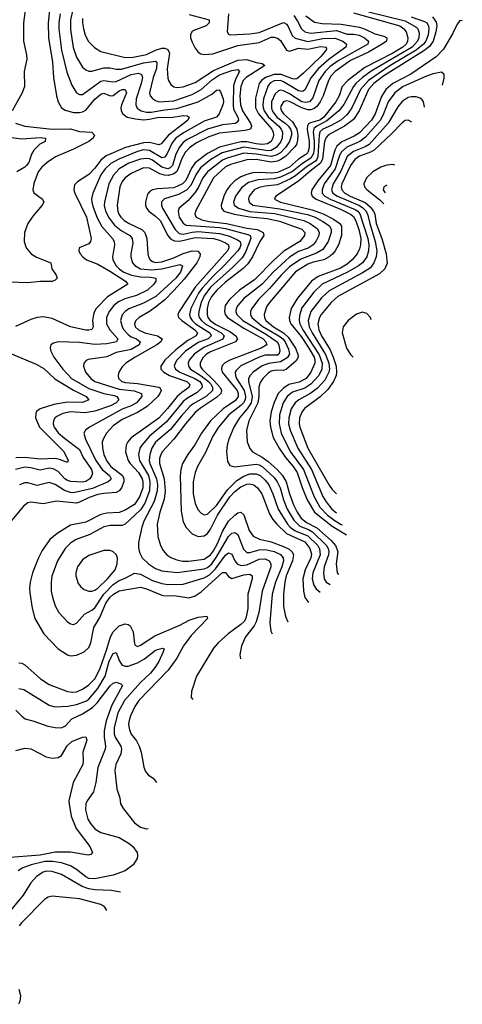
# Model space of a CAD drawing. Header units: inches. Extents: x 990535 to 1117859, y 769386 to 892122.
# Tile 412 of 656: x 1100396 to 1103306, y 781591 to 788070. Entities that reach past the tile are written whole.
import ezdxf

# ---------------------------------------------------------------- set-up
doc = ezdxf.new("R2010")
doc.units = ezdxf.units.IN
doc.header["$MEASUREMENT"] = 0
doc.layers.add('B1708', color=7, linetype='Continuous')

msp = doc.modelspace()

# ---------------------------------------------------------------- linework, layer by layer
at = {"layer": 'B1708', "color": 5}
for points, elevation in [([(1100370, 788177), (1100410, 788170.3), (1100430, 788154), (1100430, 788115.3), (1100420.4, 788050), (1100420.9, 787930), (1100440, 787840), (1100442.2, 787810), (1100426.2, 787730), (1100428.2, 787630), (1100412.9, 787590), (1100347.1, 787470)], 2780), ([(1100591.6, 788130), (1100582.7, 788050), (1100585.6, 787950), (1100611.8, 787790), (1100618.7, 787690), (1100638.8, 787570), (1100650.1, 787530), (1100671.3, 787491.3), (1100694.9, 787474.9), (1100750, 787460.4), (1100790, 787459.9), (1100810, 787464), (1100830, 787474.6), (1100890, 787548.2), (1100930, 787581), (1100950, 787585.9), (1100990, 787569.1), (1101010, 787572), (1101050, 787602.3), (1101070, 787610.9), (1101090, 787611.8), (1101099.1, 787590), (1101065.2, 787510), (1101061.3, 787490), (1101063.8, 787470), (1101074.1, 787450), (1101103.2, 787430), (1101157.3, 787417.3), (1101210, 787411.6), (1101250, 787415.1), (1101310, 787428.7), (1101390, 787426.1), (1101470, 787439.3), (1101496.8, 787436.8), (1101511.3, 787430), (1101500.9, 787410), (1101478.5, 787390), (1101373.9, 787310), (1101326.6, 787253.4), (1101310, 787246.9), (1101250, 787262.5), (1101210, 787260.8), (1101091.5, 787230), (1100965.5, 787174.5), (1100930, 787145.5), (1100890, 787093.1), (1100850, 787050.9), (1100775.5, 787004.5), (1100756.9, 786983.1), (1100752.2, 786950), (1100758.1, 786930), (1100836.4, 786770), (1100866.8, 786630), (1100862.4, 786610), (1100850, 786595.1), (1100786.7, 786570), (1100784.2, 786550), (1100794.7, 786530), (1100810.2, 786510), (1100834.4, 786490), (1100910, 786462.7), (1100994, 786414), (1101091.8, 786350), (1101106.9, 786330), (1100972.9, 786247.1), (1100899.5, 786170), (1100886.9, 786150), (1100880.9, 786130), (1100874.6, 786090), (1100879.5, 786050), (1100870, 786032.1), (1100850, 786026.8), (1100830, 786027.9), (1100730, 786049.9), (1100610, 786104.7), (1100550, 786114.2), (1100510, 786109.8), (1100470, 786098.4), (1100367.7, 786052.3)], 2820), ([(1100745.4, 788134.6), (1100730.4, 788070), (1100730, 788006), (1100746.7, 787886.7), (1100770, 787823.2), (1100810, 787758.6), (1100830, 787739.7), (1100850, 787731.7), (1100870, 787732.1), (1100950, 787754.3), (1100990, 787753.2), (1101030, 787744.2), (1101065.8, 787745.8), (1101210, 787787.4), (1101290, 787798), (1101297.5, 787790), (1101296, 787750), (1101273.8, 787690), (1101249.3, 787589.3), (1101255, 787570), (1101270, 787552.1), (1101290, 787538.2), (1101310.8, 787530.8), (1101410, 787537.4), (1101530, 787578.9), (1101590, 787612.1), (1101664.2, 787675.8), (1101710, 787706.8), (1101790, 787736.1), (1101830, 787742.7), (1101841.7, 787730), (1101816.3, 787683.7), (1101801.6, 787638.4), (1101798.8, 787510), (1101802.7, 787482.7), (1101830.1, 787430), (1101834.2, 787410), (1101824.9, 787395.1), (1101812, 787388), (1101730, 787378.7), (1101630, 787350.8), (1101496.9, 787283.1), (1101470, 787261.3), (1101445.4, 787230), (1101420.8, 787179.2), (1101400.1, 787110), (1101384.8, 787095.2), (1101370, 787090), (1101330, 787099.7), (1101270, 787145.3), (1101250, 787154.5), (1101230, 787157.4), (1101190, 787152.7), (1101113.6, 787126.4), (1101050.8, 787089.2), (1101011.8, 787048.2), (1100982.3, 786990), (1100953.1, 786870), (1100952.4, 786847.6), (1100959.9, 786810), (1100983.7, 786763.7), (1101018.9, 786718.9), (1101063.5, 786683.5), (1101119.5, 786650), (1101135.7, 786630), (1101140.5, 786599.5), (1101126.5, 786530), (1101127.7, 786510), (1101138.5, 786470), (1101152.4, 786452.4), (1101191.3, 786431.3), (1101264.1, 786424.1), (1101330, 786430), (1101450, 786459.3), (1101467.1, 786450), (1101453.1, 786410), (1101423.4, 786370), (1101290.1, 786250), (1101210, 786204.4), (1101112.8, 786167.2), (1101089.2, 786150.8), (1101070.8, 786129.2), (1101059, 786090), (1101068.8, 786050), (1101080.7, 786030), (1101110, 785998.4), (1101130, 785984.1), (1101164.3, 785970), (1101188.3, 785950), (1101182.3, 785930), (1101130, 785901.1), (1101030, 785879.7), (1100970, 785852.3), (1100845.9, 785834.1), (1100832.5, 785827.5), (1100818.5, 785810), (1100815.9, 785790), (1100827.9, 785750), (1100863.3, 785710), (1100891, 785690), (1101050, 785638.9), (1101147.8, 785627.8), (1101196.8, 785610), (1101199.3, 785590), (1101163.5, 785550), (1101130, 785530.3), (1101070, 785506.8), (1100856.1, 785390), (1100828.7, 785370), (1100818, 785350), (1100828.9, 785310), (1100895.7, 785170), (1100937.6, 785110), (1100986.3, 785070), (1100998.1, 785050), (1100995, 785045), (1100978, 785030), (1100873.9, 784986.1), (1100750, 784956.9), (1100730, 784958.5), (1100690, 784971.4), (1100630, 785011.4), (1100590, 785025), (1100510, 785004.3), (1100450, 785023.2), (1100430, 785023), (1100395.6, 785010)], 2860), ([(1100810, 788079.3), (1100809.2, 788050), (1100815.7, 788010), (1100827.6, 787967.6), (1100847.9, 787927.9), (1100887.2, 787887.2), (1100930, 787862), (1101090, 787821.9), (1101143.1, 787823.1), (1101230, 787841.8), (1101290, 787870.8), (1101330, 787882.5), (1101350, 787882.9), (1101370, 787875.1), (1101380.1, 787850), (1101366.1, 787746.1), (1101370, 787685.5), (1101374.1, 787670), (1101390, 787644.2), (1101409.6, 787629.6), (1101430, 787624.6), (1101470, 787628.1), (1101550, 787657), (1101670, 787735.9), (1101830, 787805.2), (1101890, 787809.5), (1101950, 787789.2), (1101990, 787781.6), (1102008.3, 787770), (1101884.1, 787690), (1101866.2, 787670), (1101851.1, 787630), (1101844.4, 787570), (1101847.4, 787510), (1101861.8, 787470), (1101913.7, 787390), (1101921.2, 787370), (1101913.8, 787350), (1101879, 787341), (1101710, 787323.7), (1101640.6, 787299.4), (1101559, 787261), (1101512.9, 787227.1), (1101484.3, 787195.7), (1101462.9, 787157.1), (1101435.9, 787084.1), (1101427.2, 787070), (1101410, 787056.1), (1101374, 787046), (1101347.2, 787047.2), (1101316.5, 787056.5), (1101250, 787094), (1101210, 787095.1), (1101130, 787057.6), (1101090, 787030.9), (1101070, 787005.7), (1101054.4, 786970), (1101035.9, 786850), (1101040.5, 786810), (1101048.3, 786790), (1101061.1, 786770), (1101083.5, 786750), (1101115, 786730), (1101198.1, 786690), (1101219.4, 786670), (1101232, 786630), (1101238.2, 786530), (1101242.2, 786510), (1101253.5, 786490), (1101270, 786478.5), (1101290, 786472), (1101330, 786476.1), (1101410, 786502.5), (1101470, 786532.9), (1101530, 786549.8), (1101567.7, 786547.7), (1101582.9, 786530), (1101581, 786510), (1101559.7, 786470), (1101477.5, 786362.5), (1101410, 786287.6), (1101350, 786227.8), (1101290, 786179.6), (1101249.8, 786150.2), (1101180.9, 786110), (1101159.5, 786090), (1101152, 786070), (1101156.4, 786050), (1101177.1, 786030), (1101218.2, 786010), (1101301.8, 785990), (1101332.9, 785970), (1101323.5, 785950), (1101297.5, 785930), (1101155.8, 785850), (1101093.8, 785810), (1101070, 785786.2), (1101047.3, 785750), (1101042.5, 785730), (1101046.8, 785710), (1101068.5, 785690), (1101090, 785684.1), (1101170, 785677.3), (1101310, 785652.8), (1101316.6, 785650), (1101325.9, 785630), (1101318.4, 785610), (1101303.6, 785590), (1101234.9, 785525.1), (1101170, 785485.6), (1101070, 785439.9), (1101010, 785398), (1100967, 785350), (1100944.6, 785310), (1100939.4, 785290), (1100939.7, 785250), (1100950.1, 785210.1), (1100970, 785164.4), (1100994.3, 785130), (1101071.1, 785071.1), (1101080.9, 785050), (1101080.8, 785030), (1101064.5, 784990), (1101050.3, 784969.7), (1101030, 784959.9), (1100950, 784953.3), (1100910, 784945.3), (1100853.3, 784926.7), (1100790, 784894.5), (1100770, 784889.9), (1100638.7, 784901.3), (1100550, 784883.8), (1100470, 784896.1), (1100450, 784891.3), (1100420.2, 784870), (1100321.7, 784750)], 2880), ([(1100662.9, 788110), (1100653.8, 788050), (1100653.5, 788010), (1100671.5, 787870), (1100705.5, 787725.5), (1100739, 787639), (1100770, 787589.1), (1100790, 787577.2), (1100810, 787578.9), (1100930, 787665.8), (1100950, 787670.1), (1101010, 787661.6), (1101030, 787663.9), (1101130, 787709.4), (1101177.9, 787717.9), (1101196.8, 787710), (1101202.8, 787690), (1101194.9, 787650), (1101162, 787550), (1101159.4, 787510), (1101168.9, 787488.9), (1101194.3, 787470), (1101230, 787461.4), (1101261.2, 787461.2), (1101350, 787477.9), (1101430, 787485.2), (1101570, 787529.4), (1101659.4, 787580.6), (1101690, 787606), (1101707.9, 787607.9), (1101716.5, 787596.5), (1101734.6, 787550), (1101736.6, 787530), (1101732.2, 787510), (1101707.9, 787450), (1101690.2, 787430), (1101610, 787401.9), (1101473.7, 787326.3), (1101422.9, 787290), (1101399.5, 787260.5), (1101366.6, 787190), (1101350, 787165.3), (1101330, 787162), (1101250, 787209), (1101210, 787214.7), (1101170, 787204.1), (1101047, 787153), (1100995.6, 787124.4), (1100957.5, 787090), (1100930, 787050.5), (1100876.3, 786930), (1100868.4, 786891.6), (1100870.1, 786870), (1100880.6, 786830), (1100906.3, 786766.3), (1100936.5, 786710), (1101005.6, 786630), (1101017, 786610), (1101020.1, 786590), (1101006.1, 786510), (1101008.2, 786490), (1101030.6, 786450), (1101051.2, 786430), (1101081.8, 786410), (1101130.2, 786390), (1101190, 786377.7), (1101255.9, 786375.9), (1101291.6, 786370), (1101290.9, 786350), (1101277.3, 786330), (1101235.7, 786290), (1101164, 786256), (1101086.8, 786233.2), (1101045.2, 786214.8), (1101014.3, 786190), (1100984.3, 786150), (1100966.6, 786110), (1100966.2, 786070), (1100987.9, 786030), (1101041.4, 785970), (1101032.4, 785950), (1100970, 785938.1), (1100890, 785932.5), (1100790, 785946.2), (1100650, 785950.7), (1100618.2, 785941.8), (1100601.6, 785930), (1100598.7, 785921.3), (1100595.8, 785910), (1100601.1, 785890), (1100621.2, 785850), (1100679.5, 785770), (1100735.8, 785710), (1100850, 785644.1), (1100950, 785611.5), (1101017.1, 785597.1), (1101034.3, 785590), (1101047.4, 785570), (1101030.1, 785550), (1100994, 785530), (1100890, 785495), (1100824.4, 785484.4), (1100730, 785489.9), (1100680.4, 785479.6), (1100639.9, 785460.1), (1100627.7, 785450), (1100617.5, 785430), (1100616.8, 785410), (1100622.6, 785390), (1100650, 785351.9), (1100690, 785315.7), (1100790, 785241.8), (1100813.1, 785190), (1100868.5, 785110), (1100874.1, 785085.9), (1100870.1, 785070), (1100856.3, 785050), (1100830, 785031.1), (1100812.3, 785027.7), (1100731.7, 785031.7), (1100710, 785038.4), (1100692.5, 785050), (1100650, 785096.9), (1100615.6, 785115.6), (1100590, 785118.7), (1100530, 785106.4), (1100470, 785121.5), (1100430, 785125.8), (1100369.2, 785110)], 2840), ([(1101510, 788105), (1101640.9, 788070), (1101642, 788050), (1101621.6, 788030), (1101541.2, 787998.8), (1101526.9, 787990), (1101518.5, 787970), (1101520.1, 787950), (1101530, 787921.7), (1101550, 787882.3), (1101570, 787855.8), (1101586, 787846), (1101610, 787841.2), (1101666.8, 787846.8), (1101830, 787901.2), (1101970, 787921.1), (1102050, 787954.9), (1102070, 787955.7), (1102090, 787949), (1102110, 787934.1), (1102150, 787870.1), (1102170, 787863.6), (1102230, 787883), (1102290, 787875.6), (1102373, 787893), (1102410.4, 787890.4), (1102414.2, 787874.2), (1102377.9, 787830), (1102262, 787718), (1102218.2, 787681.8), (1102210, 787678.3), (1102190, 787680.9), (1102115.8, 787710), (1102070, 787709.8), (1102011.8, 787690), (1101985.1, 787670), (1101969.8, 787650), (1101946, 787554), (1101946.5, 787490), (1101965.9, 787450), (1102054.4, 787350), (1102062.9, 787330), (1102065, 787310), (1102060.9, 787290), (1102049.2, 787270), (1102025.5, 787254.5), (1101990.4, 787249.6), (1101950, 787253.1), (1101890, 787266.3), (1101850, 787267.7), (1101710, 787232.5), (1101630, 787190), (1101550.4, 787129.6), (1101526.3, 787093.7), (1101487.8, 787012.2), (1101466.3, 786990), (1101410, 786964), (1101303.1, 786956.9), (1101269.8, 786950.2), (1101250, 786938.4), (1101237.4, 786922.6), (1101222.6, 786870), (1101223.3, 786850), (1101230.1, 786830), (1101245.9, 786810), (1101290, 786778.6), (1101320.6, 786750), (1101370.8, 786650.8), (1101390, 786626.4), (1101414.7, 786614.7), (1101450, 786612.2), (1101550, 786638), (1101670, 786630), (1101710, 786619.9), (1101750, 786602.6), (1101768.8, 786590), (1101772.1, 786570), (1101761.5, 786550), (1101548.8, 786311.2), (1101443.9, 786150), (1101436.8, 786130), (1101440.5, 786110), (1101461.9, 786090), (1101548.3, 786030), (1101564.9, 786010), (1101556.6, 785990), (1101501.6, 785958.4), (1101422.6, 785897.4), (1101350.9, 785830), (1101323.5, 785790), (1101323.7, 785770), (1101344.1, 785750), (1101382, 785730), (1101494.1, 785690), (1101515.5, 785670), (1101509.1, 785650), (1101462.1, 785617.9), (1101430.7, 785590), (1101368.6, 785511.4), (1101310.9, 785449.1), (1101130, 785319.7), (1101106.6, 785293.4), (1101095.9, 785270), (1101092.6, 785227.4), (1101109.4, 785170), (1101122.4, 785150), (1101177.2, 785090), (1101200.3, 785050), (1101205.2, 785030), (1101205.3, 784990), (1101184.4, 784930), (1101150, 784880.6), (1101090, 784842.8), (1101050, 784828), (1100970, 784823.5), (1100930, 784814.7), (1100830, 784764.8), (1100730, 784743.2), (1100641.5, 784690), (1100593.2, 784650), (1100543.3, 784576.7), (1100519.8, 784530), (1100480.2, 784430), (1100466, 784370), (1100460.6, 784330), (1100462, 784298), (1100477.8, 784197.8), (1100496.6, 784130), (1100553.8, 784030), (1100649.2, 783930), (1100710, 783891), (1100730, 783885.3), (1100770, 783887.8), (1100819.8, 783910), (1100850, 783939.1), (1100863.2, 783970), (1100883.1, 784070), (1100923.9, 784136.1), (1100963.5, 784230), (1100990.2, 784269.8), (1101012.5, 784290), (1101050, 784312.9), (1101190, 784335.6), (1101230, 784325.9), (1101330, 784282.7), (1101350, 784279.4), (1101410, 784281.6), (1101510, 784266.7), (1101550, 784279.6), (1101590, 784305), (1101730, 784433.3), (1101750, 784433.2), (1101770, 784405.6), (1101790, 784392.3), (1101870, 784417.5), (1101910, 784421.7), (1101924.5, 784410), (1101923.7, 784390), (1101895.6, 784290), (1101895.2, 784195.2), (1101882.8, 784130), (1101870.9, 784110), (1101851.1, 784090), (1101766.6, 784030), (1101700.2, 783970), (1101670, 783934.8), (1101558.2, 783750), (1101525.8, 783650), (1101523.1, 783610), (1101533.6, 783596.9)], 2920), ([(1101769.2, 788110), (1101761.1, 787990), (1101770, 787975.5), (1101781, 787970), (1101910, 787977.3), (1101970, 787985.3), (1102130, 788051.7), (1102150, 788041.6), (1102159, 788030), (1102187, 787967), (1102208.3, 787948.3), (1102290, 787926.7), (1102390, 787946.9), (1102470, 787949.2), (1102521, 787930), (1102545.3, 787910), (1102540.1, 787890), (1102430, 787811.4), (1102361.1, 787750), (1102313.1, 787690), (1102271.3, 787608.7), (1102259, 787601), (1102250, 787597.9), (1102230, 787602.3), (1102130, 787662.5), (1102110, 787670.2), (1102070, 787667.5), (1102045.7, 787654.3), (1102030, 787637.3), (1101999.1, 787550), (1101993.9, 787510), (1101996.5, 787490), (1102003.8, 787470), (1102030.5, 787430.5), (1102100.5, 787370), (1102115.7, 787350), (1102123.5, 787330), (1102121.9, 787290), (1102110, 787264.2), (1102083.2, 787230), (1102050, 787210.4), (1102030, 787208), (1101870, 787232), (1101726.6, 787193.4), (1101653.3, 787150), (1101584.9, 787095.1), (1101553.4, 787050), (1101520.4, 786979.6), (1101491.8, 786948.2), (1101440.4, 786919.6), (1101348, 786892), (1101329.2, 786870.8), (1101327.8, 786850), (1101335, 786830), (1101418, 786690), (1101444.3, 786664.3), (1101470, 786659.5), (1101530, 786672.8), (1101570, 786676), (1101710, 786664.3), (1101768.7, 786648.7), (1101824.3, 786624.3), (1101845.5, 786610), (1101850, 786590), (1101843.7, 786570), (1101830, 786549.6), (1101739.2, 786450), (1101670, 786384.5), (1101595.6, 786304.4), (1101572, 786270), (1101521.4, 786170), (1101512.1, 786130), (1101516.2, 786110), (1101529.7, 786090), (1101552.9, 786070), (1101645.8, 786010), (1101655.2, 785990), (1101635.7, 785970), (1101570, 785946.9), (1101487.1, 785890), (1101429.7, 785830), (1101417.3, 785810), (1101411.9, 785790), (1101420.1, 785770), (1101449, 785750), (1101547.3, 785710), (1101579.7, 785690), (1101594.6, 785670), (1101595, 785650), (1101563.1, 785616.9), (1101499.3, 785580.7), (1101470, 785558.1), (1101358.3, 785421.7), (1101250.1, 785330), (1101198.1, 785270), (1101186.6, 785250), (1101176.9, 785210), (1101183.7, 785170), (1101241.9, 785070), (1101252.1, 785030), (1101250, 784970), (1101219.1, 784890), (1101190, 784845.8), (1101089.7, 784750.3), (1101070, 784741.7), (1100990, 784741.8), (1100950, 784732.9), (1100856.4, 784683.6), (1100767.1, 784650), (1100732.9, 784627.1), (1100695, 784590), (1100644.6, 784510), (1100607.8, 784407.8), (1100602.5, 784370), (1100603.5, 784310), (1100610.8, 784270.8), (1100630, 784212.7), (1100654, 784170), (1100707.4, 784110), (1100730, 784094), (1100750, 784091.4), (1100770, 784100.2), (1100822.1, 784157.9), (1100870, 784183.9), (1100890, 784200.8), (1100949.2, 784290.8), (1101010, 784352.8), (1101050, 784379.4), (1101090, 784395.5), (1101150, 784428.1), (1101190, 784421.8), (1101270, 784380.6), (1101330, 784359.7), (1101370, 784354), (1101470, 784355.8), (1101610, 784398.4), (1101643.4, 784416.6), (1101683.5, 784456.5), (1101750, 784546.5), (1101770, 784561.6), (1101790, 784554.2), (1101810.1, 784510.1), (1101825.5, 784490), (1101850, 784479.7), (1101890, 784484.1), (1101970, 784520.1), (1102010, 784522.8), (1102036.6, 784510), (1102048.1, 784490), (1102047.1, 784470), (1101990.8, 784310), (1101967.4, 784170), (1101951, 784109), (1101937.5, 784082.5), (1101880.5, 784010), (1101854.4, 783950), (1101843.1, 783890), (1101847.9, 783863.9)], 2940), ([(1102197.4, 788097.4), (1102221.6, 788061.6), (1102248, 788010), (1102271.1, 787990), (1102310, 787981.7), (1102479.2, 787999.2), (1102550, 787974.8), (1102590, 787975.2), (1102628, 787968), (1102663.3, 787950), (1102688.9, 787930), (1102685.9, 787910), (1102490, 787799.6), (1102438.1, 787761.9), (1102403.5, 787730), (1102362.4, 787670), (1102324.1, 787555.9), (1102300.4, 787530), (1102275.4, 787524.6), (1102250, 787530.7), (1102170, 787583.1), (1102130, 787602.1), (1102110, 787606.1), (1102097.9, 787602.1), (1102076.6, 787583.4), (1102052.6, 787530), (1102051.5, 787490), (1102057, 787470), (1102086.7, 787430), (1102142.3, 787390), (1102162.5, 787370), (1102176, 787350), (1102182.5, 787330), (1102183.2, 787310), (1102170.9, 787270), (1102142.9, 787230), (1102110, 787194.7), (1102082, 787178), (1102050, 787169.6), (1101950, 787185), (1101870, 787191.4), (1101760.9, 787159.1), (1101730, 787145.4), (1101630, 787069.5), (1101599.9, 787030), (1101571.5, 786968.5), (1101548.1, 786931.9), (1101500.6, 786879.4), (1101444.4, 786830), (1101437.3, 786810), (1101444.8, 786770), (1101470, 786730.7), (1101490, 786718.9), (1101710, 786702.2), (1101750, 786695.4), (1101896.4, 786656.4), (1101910.9, 786650), (1101914.8, 786630), (1101879.9, 786540.1), (1101857.7, 786502.3), (1101798.5, 786441.5), (1101650.6, 786309.4), (1101610, 786253.8), (1101590.3, 786210), (1101573, 786150), (1101571, 786130), (1101575.9, 786110), (1101590.9, 786090), (1101615.8, 786070), (1101721.2, 786010), (1101741.2, 785990), (1101731.8, 785968.2), (1101606.2, 785913.8), (1101544, 785870), (1101509.7, 785830), (1101503.1, 785810), (1101505.2, 785790), (1101519.4, 785770), (1101590, 785726.7), (1101637.3, 785690), (1101655.8, 785670), (1101664.7, 785650), (1101662.9, 785630), (1101621.3, 785590), (1101537.1, 785542.9), (1101514.7, 785525.3), (1101457.6, 785462.4), (1101386.7, 785373.3), (1101290, 785290.4), (1101265.8, 785250), (1101251.1, 785210), (1101247.7, 785170), (1101251.8, 785150), (1101296, 785050), (1101301.1, 785010), (1101299.9, 784970), (1101279.8, 784900.2), (1101212.8, 784770), (1101198.9, 784730), (1101176.6, 784630), (1101176.7, 784596.7), (1101183.4, 784563.4), (1101202, 784530), (1101242.3, 784490), (1101290, 784459.3), (1101330, 784443.9), (1101431.9, 784431.9), (1101610, 784457.4), (1101630, 784464.7), (1101658.3, 784490), (1101688.4, 784531.6), (1101770, 784669), (1101790, 784690.6), (1101810, 784696), (1101830, 784682.3), (1101866.7, 784586.7), (1101890, 784564.4), (1101910, 784563.4), (1101970, 784582.6), (1102010, 784585.2), (1102070, 784571.6), (1102110, 784552), (1102127.3, 784530), (1102129.7, 784510), (1102119.6, 784470), (1102077.9, 784370), (1102056.7, 784290), (1102041.3, 784101.3), (1102047.8, 784047.8), (1102056.1, 784028.1)], 2960), ([(1102276.9, 788096.9), (1102335.2, 788055.2), (1102384.9, 788044.9), (1102510, 788041.1), (1102630, 788020.3), (1102668.5, 788008.5), (1102730, 787976.5), (1102790, 787962.3), (1102809.4, 787950), (1102807.5, 787930), (1102778.7, 787910), (1102690, 787856.5), (1102570, 787801.7), (1102470.2, 787729.8), (1102442.2, 787697.8), (1102425.5, 787670), (1102391.5, 787570), (1102372.3, 787530), (1102350, 787499), (1102333.2, 787486.8), (1102310, 787477.9), (1102290, 787477.5), (1102250, 787491.3), (1102170, 787532.8), (1102150, 787536.4), (1102130, 787529.9), (1102114.6, 787505.4), (1102111.9, 787490), (1102116.8, 787470), (1102131.1, 787450), (1102190, 787397.9), (1102217.9, 787350), (1102224.6, 787310), (1102223, 787277), (1102215.9, 787250), (1102205.1, 787234.9), (1102143.1, 787170), (1102113.3, 787150), (1102090, 787140.5), (1102050, 787133.4), (1101950, 787149.4), (1101890, 787149.1), (1101782.4, 787117.6), (1101750, 787102.5), (1101669.7, 787030), (1101551.1, 786810), (1101547.5, 786790), (1101557.2, 786770), (1101593.1, 786753.1), (1101642.6, 786742.6), (1101755.9, 786730), (1101890, 786699.6), (1101957.6, 786690), (1101997.9, 786670), (1102002, 786650), (1101975.9, 786610), (1101927.4, 786510), (1101896.2, 786463.8), (1101866.4, 786433.6), (1101750, 786342.7), (1101692, 786290), (1101657.2, 786250), (1101636.5, 786210), (1101629.6, 786170), (1101628.7, 786130), (1101634.1, 786110), (1101649.5, 786090), (1101685, 786065), (1101778.4, 786018.4), (1101817.5, 785990), (1101828, 785970), (1101815.7, 785950), (1101650, 785884.2), (1101624.9, 785870), (1101597.1, 785842.9), (1101581.7, 785810), (1101583.1, 785790), (1101595.1, 785770), (1101675, 785695), (1101714, 785650), (1101722.6, 785630), (1101719.1, 785610), (1101690, 785583.5), (1101585.1, 785514.9), (1101550, 785485.4), (1101485.4, 785410), (1101410.5, 785309.5), (1101334.3, 785230), (1101323.6, 785210), (1101316.1, 785183.9), (1101314.5, 785150), (1101345.2, 785050), (1101353.5, 784970), (1101345.1, 784914.9), (1101318.3, 784830), (1101300.6, 784750), (1101305.1, 784670), (1101321.6, 784610), (1101338.4, 784578.4), (1101363.2, 784550), (1101390.9, 784530.9), (1101430, 784515.4), (1101467.5, 784507.5), (1101506.6, 784506.6), (1101610, 784519.6), (1101650, 784548.3), (1101670, 784575.4), (1101696.4, 784623.6), (1101730, 784702.2), (1101770, 784770.5), (1101810, 784810.6), (1101830, 784824.7), (1101850, 784829.4), (1101870, 784812.2), (1101904.3, 784710), (1101931.5, 784671.5), (1101972.5, 784652.5), (1102050, 784634.1), (1102130, 784604.4), (1102167.1, 784587.1), (1102188.5, 784568.5), (1102195.6, 784550), (1102190.6, 784510), (1102148.8, 784410), (1102138.7, 784370), (1102130.1, 784290.1), (1102130.1, 784210.1), (1102143, 784143), (1102158.1, 784108.8)], 2980), ([(1102590, 788115.8), (1102894.4, 788030), (1102922.2, 788010), (1102938.1, 787990), (1102947.4, 787950), (1102945.7, 787930), (1102936.2, 787910), (1102914.1, 787890), (1102850.3, 787849.7), (1102665, 787755), (1102552.9, 787670), (1102517.3, 787630), (1102495.6, 787570), (1102474.3, 787530), (1102394.7, 787430), (1102369.3, 787410), (1102307.5, 787392.5), (1102295.1, 787384.9), (1102287.8, 787372.2), (1102286.4, 787350), (1102299.6, 787270), (1102300.1, 787230), (1102290, 787196.9), (1102277.7, 787182.3), (1102230, 787152), (1102170, 787100.1), (1102090, 787065.8), (1102050, 787060.2), (1101970, 787064.8), (1101930, 787061.9), (1101890, 787052.5), (1101850, 787035.7), (1101811.5, 787010), (1101780.6, 786979.4), (1101758.8, 786950), (1101738.5, 786910), (1101720.4, 786850), (1101722.3, 786830), (1101738.1, 786810), (1101806.7, 786790), (1101910, 786772.4), (1102022.7, 786762.7), (1102104.2, 786744.2), (1102250, 786691.7), (1102270.1, 786670), (1102267.8, 786650), (1102238.6, 786610), (1102133.5, 786546.5), (1102069.2, 786490.8), (1101940.4, 786359.6), (1101840.5, 786290), (1101775.9, 786230), (1101746.8, 786190), (1101742.3, 786150), (1101747.7, 786130), (1101763, 786110), (1101870, 786041.3), (1101997.1, 785970), (1102015.4, 785950), (1102020.8, 785930), (1101984.6, 785910), (1101777.6, 785830), (1101743.3, 785810), (1101726, 785790), (1101722.2, 785770), (1101727.7, 785750), (1101825.4, 785630), (1101833, 785610), (1101832.5, 785590), (1101815, 785565), (1101734.9, 785510), (1101650.3, 785429.7), (1101591.4, 785350), (1101547.4, 785272.6), (1101501.7, 785210), (1101467.2, 785150), (1101455.2, 785110), (1101452.2, 785067.8), (1101457.4, 784837.4), (1101470, 784766.5), (1101490, 784728.4), (1101530, 784687.7), (1101570, 784670.1), (1101610, 784673.7), (1101631.4, 784690), (1101650, 784717.8), (1101696.9, 784810), (1101778.8, 784930), (1101810, 784966.1), (1101850, 784996.6), (1101890, 785013.6), (1101910, 785016.4), (1101934.8, 785010), (1101960.1, 784990), (1101988.8, 784950), (1102039, 784819), (1102060.8, 784780.8), (1102085.7, 784750), (1102149.7, 784690), (1102270, 784634.4), (1102303.9, 784590), (1102313.8, 784553.8), (1102310.6, 784530), (1102272.9, 784450), (1102256.6, 784390), (1102261, 784310), (1102270, 784269.3), (1102290, 784243), (1102297, 784237.8)], 3020), ([(1102690, 788122.2), (1102930, 788062.2), (1103001.8, 788021.8), (1103013.9, 788010), (1103023, 787983), (1103020.1, 787950), (1103011.2, 787930), (1102975.7, 787890), (1102707.6, 787732.4), (1102650.5, 787689.5), (1102608, 787652), (1102590.1, 787630), (1102527.4, 787512.6), (1102494.2, 787470), (1102415.1, 787404.9), (1102349, 787370), (1102330, 787353.4), (1102324.6, 787330), (1102332.1, 787270), (1102332.1, 787227.9), (1102326.9, 787190), (1102310, 787159.2), (1102254.8, 787125.2), (1102188.9, 787071.1), (1102110, 787034), (1102070, 787022.8), (1101962.3, 787017.7), (1101901.2, 786998.8), (1101854.9, 786965.1), (1101815, 786910), (1101802, 786870), (1101806.1, 786850), (1101835, 786830), (1101910, 786808.6), (1102074.2, 786794.2), (1102265.2, 786750), (1102305.1, 786730), (1102353.6, 786693.6), (1102366, 786670), (1102361.9, 786650), (1102344.8, 786615.2), (1102326.5, 786590), (1102293.8, 786566.2), (1102230, 786544.2), (1102170, 786507.9), (1102062.3, 786410), (1101989.2, 786330.8), (1101870, 786235.6), (1101829.8, 786190.2), (1101819.9, 786170), (1101817.2, 786150), (1101824.1, 786130), (1101863.1, 786090), (1102017.9, 785997.9), (1102089.1, 785950), (1102099.5, 785930), (1102107.2, 785890), (1102100.4, 785870), (1102090, 785863.5), (1102010, 785862.6), (1101970.7, 785849.3), (1101850, 785792.7), (1101818.4, 785761.6), (1101813, 785750), (1101814.1, 785730), (1101821.6, 785710), (1101871.6, 785630), (1101881.3, 785590), (1101877.9, 785570), (1101867.4, 785550), (1101850, 785531.5), (1101771, 785470), (1101703.4, 785390), (1101666.5, 785330), (1101618.1, 785221.9), (1101565.1, 785130), (1101549, 785090), (1101536.2, 785030), (1101536.6, 784950), (1101550, 784887), (1101568, 784848), (1101590, 784822.4), (1101610, 784812), (1101630, 784815.9), (1101690, 784873.1), (1101762.8, 784977.2), (1101822.9, 785037.1), (1101870, 785067.1), (1101910, 785081.8), (1101950, 785082.4), (1101976.8, 785070), (1102010, 785041), (1102033.4, 785010), (1102059.9, 784950), (1102095.4, 784850), (1102156.4, 784750), (1102174.6, 784730), (1102206.6, 784706.6), (1102290, 784675.1), (1102355.7, 784610), (1102367.9, 784587.9), (1102371.4, 784550), (1102323.4, 784430), (1102320.1, 784390), (1102328.9, 784350), (1102344.9, 784324.9), (1102371.2, 784302.3)], 3040), ([(1102969.7, 788089.7), (1103058.5, 788058.5), (1103072, 788050), (1103083.5, 788030), (1103086.6, 788010), (1103081, 787970), (1103066.9, 787930), (1103051.4, 787910), (1103002.9, 787870), (1102830, 787766.7), (1102689.8, 787670), (1102636.4, 787610), (1102579, 787490), (1102550, 787447.4), (1102506.8, 787410), (1102444.9, 787375.1), (1102388.4, 787350), (1102370, 787333.3), (1102364.8, 787310), (1102357.1, 787170), (1102350.2, 787150), (1102340.7, 787139.3), (1102280.1, 787099.9), (1102210, 787042.1), (1102177.2, 787022.8), (1102090, 786982.7), (1102010, 786976), (1101970, 786967.3), (1101937.3, 786950), (1101905.9, 786910), (1101900.6, 786890), (1101905.5, 786870), (1101930, 786849.8), (1102106.3, 786826.3), (1102288.3, 786788.3), (1102338.5, 786770), (1102390, 786743.5), (1102433, 786713), (1102443.2, 786690), (1102443.4, 786670), (1102424.4, 786610), (1102390, 786559.1), (1102346.7, 786533.3), (1102245.4, 786494.6), (1102170, 786443.4), (1102115.1, 786390), (1102039.5, 786300.5), (1101967.2, 786230), (1101921.3, 786170), (1101912.9, 786150), (1101912.8, 786130), (1101923.1, 786110), (1101990, 786053.3), (1102099.9, 785990), (1102125.9, 785970), (1102140.5, 785950), (1102162.9, 785902.9), (1102170, 785870), (1102154.2, 785845.8), (1102110, 785820.1), (1102031, 785809), (1101990, 785792.5), (1101930.8, 785750), (1101910.4, 785729.6), (1101901.2, 785710), (1101899.4, 785690), (1101924.5, 785590), (1101917.3, 785550), (1101891.1, 785508.9), (1101840.3, 785450), (1101803.3, 785390), (1101770.8, 785310), (1101760.2, 785270), (1101756.2, 785230), (1101762.4, 785162.4), (1101776.7, 785136.7), (1101808.1, 785128.1), (1101950, 785144.8), (1101970, 785140.4), (1101990.1, 785130), (1102070, 785057.6), (1102089.4, 785030), (1102107.8, 784990), (1102130.8, 784910), (1102155.5, 784850), (1102197.8, 784777.8), (1102238.4, 784738.4), (1102295.5, 784715.5), (1102320.4, 784700.4), (1102413.9, 784610), (1102425.3, 784590), (1102429.5, 784570), (1102427.1, 784550), (1102397.1, 784470), (1102392.8, 784430), (1102397.5, 784390), (1102411.5, 784370), (1102437, 784354)], 3060), ([(1103109.6, 788089.6), (1103133.7, 788053.7), (1103137.9, 788030), (1103132.6, 787990), (1103113.7, 787930), (1103090, 787894.7), (1103054.2, 787865.8), (1102784.2, 787695.8), (1102724.9, 787650), (1102689.5, 787610), (1102628.6, 787470), (1102590, 787413.9), (1102531.8, 787370), (1102426.6, 787313.4), (1102410, 787295), (1102401, 787270), (1102386.6, 787153.4), (1102373.7, 787126.3), (1102305.9, 787074.1), (1102230, 787006.8), (1102079.6, 786910), (1102076.5, 786903.5), (1102071.4, 786890), (1102111.3, 786870), (1102319.2, 786819.2), (1102392.2, 786792.2), (1102458.5, 786758.5), (1102500.3, 786730), (1102511.9, 786711.9), (1102512.1, 786650), (1102491.3, 786590), (1102469.7, 786550), (1102452.1, 786527.9), (1102431.1, 786508.9), (1102395.8, 786490), (1102325.7, 786474.3), (1102290, 786461.4), (1102210, 786411.3), (1102037.8, 786210), (1102019.6, 786180.4), (1102003.3, 786130), (1102004.6, 786110), (1102015.2, 786090), (1102064.1, 786050), (1102130, 786009.8), (1102161.1, 785981.1), (1102209.1, 785910), (1102224.1, 785870), (1102226.9, 785850), (1102214.2, 785825.8), (1102150.9, 785770), (1102130, 785762.7), (1102084.6, 785764.6), (1102050, 785757.1), (1102030, 785745.1), (1101995.7, 785710), (1101977.9, 785682.1), (1101967.5, 785652.5), (1101968.7, 785590), (1101962.6, 785550), (1101903.4, 785430), (1101887.9, 785367.9), (1101892.3, 785292.3), (1101908.9, 785248.9), (1101927.4, 785227.4), (1101990, 785191.7), (1102030, 785162.7), (1102089.5, 785109.5), (1102124.5, 785070), (1102149.1, 785029.1), (1102169.5, 784949.5), (1102197.2, 784877.2), (1102220.9, 784830), (1102247.7, 784790), (1102281.1, 784761.1), (1102350, 784727.2), (1102443.8, 784643.8), (1102473, 784610), (1102486.7, 784570), (1102476.6, 784490), (1102483.1, 784430), (1102491.9, 784419.5)], 3080), ([(1103290, 788065.1), (1103270, 788037.2), (1103242.5, 787977.5), (1103183.5, 787876.5), (1103134.8, 787825.2), (1102968.3, 787711.7), (1102849.7, 787650), (1102804.2, 787610), (1102775.1, 787564.9), (1102732.3, 787450), (1102709.1, 787410), (1102630, 787326.9), (1102595.3, 787304.7), (1102514.2, 787265.8), (1102481.7, 787238.3), (1102467.5, 787212.5), (1102439.1, 787110), (1102357.1, 787010), (1102317.9, 786950), (1102311.6, 786930), (1102318.3, 786910), (1102346.3, 786890), (1102504.7, 786824.7), (1102571.2, 786791.2), (1102590, 786775.4), (1102606.1, 786746.1), (1102626.3, 786690), (1102638.4, 786630), (1102637.5, 786590), (1102630, 786562), (1102614, 786530), (1102582.9, 786490), (1102550, 786461.3), (1102504.6, 786435.4), (1102358.6, 786381.4), (1102314.2, 786350), (1102221.9, 786238.1), (1102180.8, 786170), (1102168.3, 786110), (1102169.4, 786090), (1102177.7, 786070), (1102245.8, 785985.8), (1102297.7, 785910), (1102331.1, 785850), (1102337.5, 785830), (1102337.5, 785810), (1102310.4, 785750), (1102278.9, 785710), (1102234.4, 785685.6), (1102165.7, 785670), (1102130, 785645.3), (1102095.7, 785610), (1102069, 785551), (1102049.7, 785489.7), (1102041.4, 785430), (1102044.4, 785390), (1102062.2, 785322.2), (1102101.4, 785250), (1102142.9, 785190), (1102194.9, 785130), (1102220.6, 785090), (1102253.1, 784993.1), (1102287, 784910), (1102335.1, 784830), (1102450, 784738), (1102544.2, 784679.8)], 3120), ([(1103306, 788063.3), (1103290, 788065.1)], 3120), ([(1103170, 787724.7), (1103113.5, 787713.5), (1103070, 787699.3), (1102917, 787630), (1102862.8, 787590), (1102817.7, 787530), (1102788.7, 787450), (1102768.1, 787410), (1102670, 787297.3), (1102632.8, 787270), (1102547.7, 787232.3), (1102510, 787197.7), (1102496.6, 787170), (1102470.5, 787090), (1102398.5, 786990), (1102384.2, 786950), (1102385.6, 786930), (1102401.3, 786910), (1102437.1, 786890), (1102601.4, 786821.4), (1102619.9, 786810), (1102633.1, 786793.1), (1102685.2, 786630), (1102691.2, 786590), (1102689.5, 786550), (1102677.4, 786510), (1102649.6, 786470), (1102624.5, 786450), (1102551.9, 786408.1), (1102385.5, 786330), (1102330, 786277.5), (1102250, 786173.9), (1102235.4, 786124.6), (1102233.9, 786090), (1102238.1, 786070), (1102257.7, 786030), (1102365.9, 785865.9), (1102384.9, 785810), (1102382.8, 785770), (1102363.7, 785730), (1102310, 785671.2), (1102270, 785646.7), (1102190, 785618.6), (1102154.8, 785590), (1102128.8, 785550), (1102104.8, 785470), (1102102.1, 785410), (1102114.7, 785350), (1102173.7, 785230), (1102261.9, 785110), (1102333.1, 784930), (1102370, 784861.6), (1102419.4, 784810), (1102470, 784771.9), (1102510, 784748.6), (1102515.3, 784747)], 3140), ([(1103175.5, 787639.7), (1103186.1, 787686.1), (1103186, 787710), (1103170, 787724.7)], 3140), ([(1103003.6, 787563.6), (1102970, 787563.2), (1102950, 787557.7), (1102910, 787531.1), (1102882.2, 787497.8), (1102819, 787390), (1102693.7, 787250), (1102667.1, 787232.9), (1102590, 787202.1), (1102550, 787171), (1102507.2, 787072.8), (1102456.5, 786990), (1102447.2, 786950), (1102455.8, 786930), (1102485.8, 786910), (1102630, 786848), (1102653.1, 786833.1), (1102673.6, 786810), (1102685, 786785), (1102697.3, 786730), (1102734.2, 786610), (1102743.2, 786550), (1102739.4, 786510), (1102725.3, 786470), (1102701.5, 786438.5), (1102650, 786404.9), (1102430, 786286.8), (1102380.4, 786239.6), (1102310.4, 786150), (1102293.8, 786090), (1102298.3, 786050), (1102318.1, 786010), (1102407.4, 785867.4), (1102427.9, 785810), (1102432.1, 785770), (1102429.1, 785750), (1102401.7, 785698.3), (1102354.6, 785645.4), (1102310, 785612), (1102230.8, 785570), (1102206.5, 785550), (1102180.3, 785510), (1102164.8, 785450), (1102163.6, 785410), (1102173.4, 785370), (1102225.6, 785250), (1102315, 785110), (1102390, 784933.8), (1102410, 784898.1), (1102448.9, 784850), (1102479.4, 784825.1)], 3160), ([(1103057.6, 787495.2), (1103057.6, 787497.6), (1103050.5, 787530), (1103042.2, 787542.2), (1103030, 787553.8), (1103003.6, 787563.6)], 3160), ([(1100368.5, 787390), (1100430, 787368.9), (1100610, 787350.3), (1100730, 787352.6), (1100790, 787334.3), (1100870.1, 787330.1), (1100888.9, 787310), (1100879, 787290), (1100851.7, 787270), (1100750, 787217.5), (1100631.2, 787168.8), (1100576, 787130), (1100540.7, 787099.3), (1100517.9, 787070), (1100488.5, 786991.5), (1100483.5, 786950), (1100490.1, 786930.1), (1100545.5, 786890), (1100555.9, 786870), (1100544.6, 786850), (1100481.9, 786778.1), (1100449.6, 786730), (1100428.1, 786670), (1100424.8, 786610), (1100439.3, 786570), (1100472.5, 786530), (1100507.5, 786507.5), (1100600.9, 786470), (1100607.8, 786430), (1100636, 786390), (1100641.8, 786370), (1100630, 786356.8), (1100610, 786348.5), (1100530, 786347.6), (1100450, 786338.4), (1100330, 786343.7)], 2780), ([(1102950, 787409.8), (1102930, 787406), (1102910, 787390.7), (1102841.5, 787318.5), (1102727.5, 787212.5), (1102701.8, 787198.2), (1102630, 787171.6), (1102599.7, 787150), (1102571.2, 787110), (1102515.1, 786990), (1102510.4, 786970), (1102515, 786950), (1102534.2, 786930), (1102569.2, 786910), (1102666.9, 786866.9), (1102699.6, 786839.6), (1102722.7, 786810), (1102730.3, 786790), (1102740.2, 786730), (1102776.9, 786630), (1102806.5, 786530), (1102812.2, 786467.8), (1102796.1, 786430), (1102762.2, 786397.8), (1102488.4, 786250), (1102443.8, 786210), (1102377.6, 786130), (1102367.1, 786110), (1102357, 786070), (1102362.1, 786030), (1102379.7, 785990), (1102437.1, 785897.1), (1102458.1, 785850), (1102476.5, 785790), (1102479.5, 785750), (1102476.5, 785730), (1102460.2, 785690), (1102422.5, 785637.5), (1102371.1, 785588.9), (1102268.5, 785511.5), (1102250, 785487.3), (1102234.8, 785450), (1102233, 785410), (1102237, 785390), (1102291.1, 785250), (1102430, 785008.5), (1102450, 784979.8), (1102479.4, 784950.7)], 3180), ([(1102972.1, 787395.2), (1102970, 787398.5), (1102950, 787409.8)], 3180), ([(1100264.5, 787304.5), (1100410, 787285.9), (1100530, 787295.9), (1100565.5, 787290), (1100563.8, 787270), (1100527.9, 787252.1), (1100488.4, 787211.6), (1100474.6, 787185.4), (1100455.4, 787130), (1100441.2, 787110), (1100430, 787099.4), (1100377.6, 787070)], 2760), ([(1102850, 787116.8), (1102810, 787113), (1102770, 787099.7), (1102717.1, 787070), (1102675.5, 787030), (1102658, 786990), (1102662.2, 786970), (1102680.3, 786950), (1102764.5, 786884.5), (1102789.3, 786858.7)], 3220), ([(1102863, 787113.8), (1102850, 787116.8)], 3220), ([(1102810.1, 786981.8), (1102790.3, 786970), (1102786.4, 786950), (1102798.8, 786930.3)], 3240), ([(1102650, 786146.8), (1102610, 786132.9), (1102555.2, 786090), (1102523.7, 786050), (1102516.1, 786010), (1102545.7, 785910), (1102570, 785867.8), (1102587.6, 785849)], 3220), ([(1102707.9, 786095.9), (1102703.1, 786110), (1102677.7, 786137.7), (1102650, 786146.8)], 3220), ([(1100290, 785894.4), (1100504.1, 785804.1), (1100554.4, 785774.4), (1100628.1, 785708.1), (1100750, 785633.6), (1100833.8, 785590), (1100850.2, 785570), (1100810, 785550.5), (1100710, 785553.1), (1100621.3, 785538.7), (1100530.4, 785509.6), (1100507.5, 785492.5), (1100501.2, 785478.8), (1100500.1, 785450), (1100525.5, 785390), (1100685.7, 785230), (1100715.3, 785170), (1100710, 785156.3), (1100656.8, 785176.8), (1100630, 785182.3), (1100530, 785178.8), (1100430, 785189.9), (1100370, 785187.6)], 2820), ([(1100390, 783838.8), (1100410, 783835.6), (1100430, 783824.5), (1100532.5, 783732.5), (1100590, 783696.3), (1100710, 783650.1), (1100745.5, 783645.5), (1100770, 783647.8), (1100810, 783665.9), (1100850, 783692.9), (1100890, 783732.8), (1100922.9, 783797.1), (1100969.3, 783929.3), (1100992.3, 784010), (1101010, 784041.5), (1101050, 784081.6), (1101090, 784094.9), (1101110, 784091.6), (1101122.2, 784082.2), (1101143.2, 784043.2), (1101150, 783962.8), (1101154.6, 783954.6), (1101170, 783946.3), (1101190, 783953.6), (1101284.4, 784015.6), (1101450, 784085.6), (1101510, 784118.4), (1101570, 784138.9), (1101626.4, 784146.4), (1101631.7, 784130), (1101522.8, 784017.2), (1101473.2, 783950), (1101428.9, 783870), (1101371.4, 783790), (1101180.4, 783590), (1101154.1, 783550), (1101125, 783490), (1101112.8, 783450), (1101111.6, 783430), (1101117.5, 783397.5), (1101129.4, 783370), (1101164.4, 783324.4), (1101182.3, 783290), (1101195.2, 783250), (1101211.7, 783151.7), (1101223.2, 783123.2), (1101240.8, 783100.8), (1101276.2, 783076.2), (1101295.7, 783050.8)], 2880), ([(1100390, 783668.7), (1100422.7, 783662.7), (1100590, 783559.4), (1100627.7, 783547.7), (1100712.8, 783552.8), (1100770, 783563.7), (1100830, 783585.2), (1100850, 783598.6), (1100910.9, 783670), (1100957.2, 783750), (1100985.1, 783850), (1101010, 783899.7), (1101030, 783907.4), (1101051.7, 783850), (1101070, 783823.5), (1101090, 783815.4), (1101110, 783815.9), (1101170, 783839.2), (1101216.1, 783863.9), (1101290, 783921.2), (1101335.2, 783935.2), (1101344.9, 783930), (1101340.2, 783910), (1101310, 783846.4), (1101287.1, 783810), (1101255.1, 783770), (1101190, 783708.7), (1101084.2, 783590), (1101042.3, 783510), (1101017.8, 783410), (1101018.3, 783370), (1101024.8, 783350), (1101061.9, 783290), (1101066, 783270), (1101060.7, 783239.3), (1101028.2, 783170), (1101022.7, 783130), (1101035, 783010), (1101055.3, 782950), (1101059.5, 782910), (1101078, 782878), (1101150, 782784.7), (1101190, 782756.5), (1101230, 782746.7), (1101241.1, 782748.2)], 2860), ([(1100370, 783527.6), (1100410, 783486.7), (1100433, 783470), (1100490, 783455.5), (1100581.2, 783421.2), (1100630, 783412), (1100670, 783411.2), (1100696.2, 783423.8), (1100739.1, 783470), (1100810, 783502.1), (1100874.7, 783545.3), (1100904.6, 783575.4), (1100990, 783687.4), (1101010, 783705), (1101030, 783710.1), (1101061, 783701), (1101071.9, 783690), (1101001.1, 783558.9), (1100964.1, 783455.9), (1100951.8, 783390), (1100952.1, 783350), (1100961.2, 783290), (1100958.4, 783270), (1100909.1, 783150), (1100897.5, 783050), (1100882.2, 782990), (1100840.5, 782930), (1100831.6, 782910), (1100829.5, 782870), (1100844.5, 782810), (1100860.9, 782780.9), (1100890, 782746), (1100930, 782721), (1101050, 782688.1), (1101116.9, 782650), (1101140.8, 782630), (1101168.9, 782590), (1101171.7, 782570), (1101167.4, 782550), (1101143.1, 782510), (1101088.5, 782470), (1101010, 782441.7), (1100890, 782416.7), (1100850, 782419), (1100830, 782429.5), (1100770, 782478.8), (1100730, 782502), (1100670, 782521.7), (1100611, 782531), (1100562, 782530), (1100471.4, 782508.6), (1100417.3, 782490), (1100385.8, 782470)], 2840), ([(1100370, 783261.1), (1100430, 783276), (1100470, 783271.7), (1100570, 783220.2), (1100610, 783210.1), (1100650, 783215.7), (1100670, 783228.8), (1100708.6, 783291.4), (1100739.7, 783320.3), (1100808.4, 783348.4), (1100830.3, 783350.3), (1100836.9, 783330), (1100811.4, 783250), (1100813.6, 783193.6), (1100810.2, 783170), (1100747.2, 783050), (1100720.1, 782930), (1100720.7, 782910), (1100735.1, 782830), (1100767.1, 782747.1), (1100857.3, 782630), (1100874.9, 782590), (1100862.9, 782577.1), (1100846.4, 782573.6), (1100730, 782592.2), (1100630, 782591.5), (1100530, 782572.6), (1100305.6, 782554.4)], 2820), ([(1101058, 782329.1), (1101000, 782340), (1100890, 782343.5), (1100850, 782350.9), (1100807.1, 782367.1), (1100670, 782445.8), (1100610, 782464.3), (1100570, 782466.5), (1100550, 782461.1), (1100507, 782433), (1100470.1, 782390), (1100419.8, 782310), (1100303.7, 782170)], 2860), ([(1100969.4, 782208.3), (1100956, 782230), (1100928.6, 782248.6), (1100790, 782285), (1100610, 782303.9), (1100583.5, 782296.5), (1100558.9, 782281.1), (1100410, 782130.7), (1100393.3, 782106.7)], 2880), ([(1100389.4, 781690), (1100401.3, 781650), (1100398.1, 781610), (1100388.7, 781591.3)], 2880)]:
    msp.add_lwpolyline(points, dxfattribs=dict(at, elevation=elevation))
at = {"layer": 'B1708', "color": 5, "elevation": 2960}
msp.add_lwpolyline([(1100990, 784578.5), (1100950, 784578.2), (1100850, 784544.5), (1100810, 784516.4), (1100776.5, 784470), (1100765.2, 784430), (1100765, 784410), (1100780.2, 784360.2), (1100797.7, 784337.7), (1100820.5, 784320.5), (1100850, 784310.2), (1100870, 784309.4), (1100890, 784316.3), (1100910, 784330.2), (1100973.9, 784390), (1101023.4, 784450), (1101037.4, 784490), (1101039.2, 784530), (1101030.7, 784550.7), (1101009.8, 784569.8)], close=True, dxfattribs=at)

doc.saveas('drawing.dxf')
